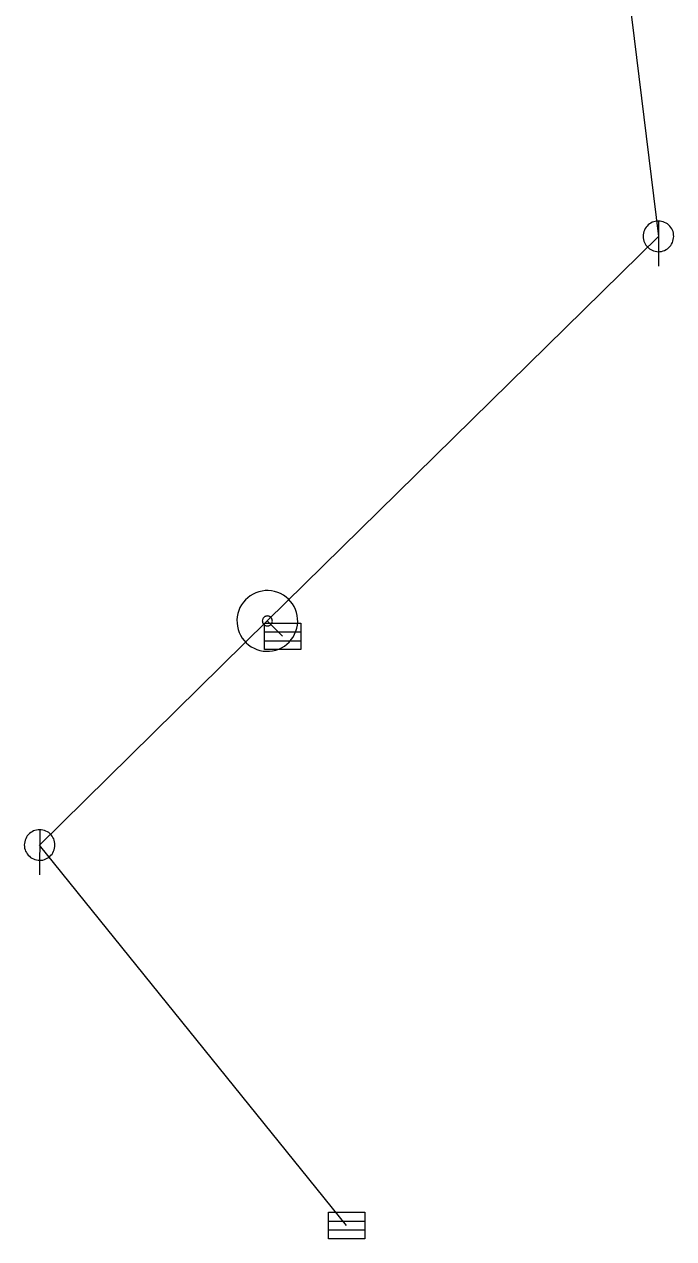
# Model space of a CAD drawing. Extents: x -687515 to -686506, y -974029 to -973461.
# Drawn here: x -686635.58 to -686624.9, y -973560.43 to -973540.44 of the extents above; entities that cross this region are included whole.
import ezdxf

# ---------------------------------------------------------------- set-up
doc = ezdxf.new("R2010")
doc.units = 0
doc.header["$LTSCALE"] = 0.27
for name, color, linetype, lineweight in [('11', 7, 'Continuous', 13), ('22', 7, 'Continuous', 13), ('31', 7, 'Continuous', 13)]:
    doc.layers.add(name, color=color, linetype=linetype, lineweight=lineweight)

msp = doc.modelspace()

# ---------------------------------------------------------------- linework, layer by layer
at = {"layer": '11'}
for p, q in [((-686631.333, -973550.515), (-686631.581, -973550.264)), ((-686630.28, -973560.213), (-686635.326, -973553.952))]:
    msp.add_line(p, q, dxfattribs=at)
msp.add_lwpolyline([(-686628.009, -973512.113), (-686626.27, -973534.776), (-686625.148, -973543.932), (-686631.581, -973550.264), (-686635.326, -973553.952)], dxfattribs=at)
at = {"layer": '22'}
for p, q in [((-686625.147, -973543.68), (-686625.148, -973544.424)), ((-686631.628, -973550.444), (-686631.03, -973550.444)), ((-686631.628, -973550.59), (-686631.03, -973550.59)), ((-686635.325, -973553.7), (-686635.326, -973554.444)), ((-686630.575, -973560.142), (-686629.977, -973560.142)), ((-686630.575, -973560.288), (-686629.977, -973560.288))]:
    msp.add_line(p, q, dxfattribs=at)
for points in [[(-686624.896, -973543.932), (-686624.897, -973543.906), (-686624.901, -973543.88), (-686624.907, -973543.854), (-686624.917, -973543.83), (-686624.929, -973543.806), (-686624.943, -973543.784), (-686624.96, -973543.763), (-686624.978, -973543.745), (-686624.999, -973543.728), (-686625.021, -973543.714), (-686625.045, -973543.702), (-686625.069, -973543.692), (-686625.095, -973543.686), (-686625.121, -973543.682), (-686625.147, -973543.68), (-686625.173, -973543.681), (-686625.199, -973543.685), (-686625.225, -973543.691), (-686625.25, -973543.701), (-686625.273, -973543.713), (-686625.295, -973543.727), (-686625.316, -973543.744), (-686625.334, -973543.762), (-686625.351, -973543.783), (-686625.365, -973543.805), (-686625.377, -973543.829), (-686625.387, -973543.853), (-686625.394, -973543.879), (-686625.398, -973543.905), (-686625.4, -973543.931), (-686625.399, -973543.957), (-686625.395, -973543.983), (-686625.388, -973544.009), (-686625.378, -973544.034), (-686625.366, -973544.057), (-686625.352, -973544.079), (-686625.335, -973544.1), (-686625.317, -973544.118), (-686625.296, -973544.135), (-686625.274, -973544.149), (-686625.251, -973544.161), (-686625.226, -973544.171), (-686625.2, -973544.178), (-686625.174, -973544.182), (-686625.148, -973544.184), (-686625.122, -973544.183), (-686625.096, -973544.179), (-686625.07, -973544.172), (-686625.046, -973544.162), (-686625.022, -973544.15), (-686625, -973544.136), (-686624.979, -973544.119), (-686624.961, -973544.101), (-686624.944, -973544.08), (-686624.93, -973544.058), (-686624.918, -973544.035), (-686624.908, -973544.01), (-686624.902, -973543.984), (-686624.898, -973543.958)], [(-686631.628, -973550.298), (-686631.03, -973550.298), (-686631.03, -973550.735), (-686631.628, -973550.735)], [(-686635.074, -973553.952), (-686635.075, -973553.926), (-686635.079, -973553.9), (-686635.085, -973553.874), (-686635.095, -973553.85), (-686635.107, -973553.826), (-686635.121, -973553.804), (-686635.138, -973553.783), (-686635.156, -973553.765), (-686635.177, -973553.748), (-686635.199, -973553.734), (-686635.223, -973553.722), (-686635.247, -973553.712), (-686635.273, -973553.706), (-686635.299, -973553.702), (-686635.325, -973553.7), (-686635.351, -973553.701), (-686635.377, -973553.705), (-686635.403, -973553.711), (-686635.428, -973553.721), (-686635.451, -973553.733), (-686635.473, -973553.747), (-686635.494, -973553.764), (-686635.512, -973553.782), (-686635.529, -973553.803), (-686635.543, -973553.825), (-686635.555, -973553.849), (-686635.565, -973553.873), (-686635.572, -973553.899), (-686635.576, -973553.925), (-686635.578, -973553.951), (-686635.577, -973553.977), (-686635.573, -973554.003), (-686635.566, -973554.029), (-686635.556, -973554.054), (-686635.544, -973554.077), (-686635.53, -973554.099), (-686635.513, -973554.12), (-686635.495, -973554.138), (-686635.474, -973554.155), (-686635.452, -973554.169), (-686635.429, -973554.181), (-686635.404, -973554.191), (-686635.378, -973554.198), (-686635.352, -973554.202), (-686635.326, -973554.204), (-686635.3, -973554.203), (-686635.274, -973554.199), (-686635.248, -973554.192), (-686635.224, -973554.182), (-686635.2, -973554.17), (-686635.178, -973554.156), (-686635.157, -973554.139), (-686635.139, -973554.121), (-686635.122, -973554.1), (-686635.108, -973554.078), (-686635.096, -973554.055), (-686635.086, -973554.03), (-686635.08, -973554.004), (-686635.076, -973553.978)], [(-686630.575, -973559.996), (-686629.977, -973559.996), (-686629.977, -973560.433), (-686630.575, -973560.433)]]:
    msp.add_lwpolyline(points, close=True, dxfattribs=at)
at = {"layer": '31'}
for points in [[(-686631.927, -973550.624), (-686631.888, -973550.658), (-686631.845, -973550.688), (-686631.799, -973550.713), (-686631.751, -973550.734), (-686631.701, -973550.749), (-686631.649, -973550.758), (-686631.597, -973550.762), (-686631.545, -973550.761), (-686631.493, -973550.755), (-686631.442, -973550.744), (-686631.392, -973550.727), (-686631.345, -973550.704), (-686631.3, -973550.678), (-686631.258, -973550.646), (-686631.22, -973550.61), (-686631.186, -973550.571), (-686631.156, -973550.528), (-686631.131, -973550.481), (-686631.11, -973550.434), (-686631.095, -973550.384), (-686631.086, -973550.332), (-686631.081, -973550.279), (-686631.082, -973550.227), (-686631.088, -973550.176), (-686631.1, -973550.125), (-686631.117, -973550.075), (-686631.139, -973550.027), (-686631.166, -973549.983), (-686631.198, -973549.941), (-686631.234, -973549.903), (-686631.273, -973549.869), (-686631.316, -973549.839), (-686631.362, -973549.813), (-686631.41, -973549.793), (-686631.46, -973549.778), (-686631.512, -973549.768), (-686631.564, -973549.763), (-686631.616, -973549.764), (-686631.668, -973549.771), (-686631.719, -973549.783), (-686631.769, -973549.8), (-686631.816, -973549.822), (-686631.861, -973549.849), (-686631.903, -973549.881), (-686631.941, -973549.917), (-686631.975, -973549.956), (-686632.005, -973549.999), (-686632.03, -973550.044), (-686632.051, -973550.093), (-686632.066, -973550.143), (-686632.076, -973550.195), (-686632.08, -973550.246), (-686632.079, -973550.299), (-686632.072, -973550.351), (-686632.061, -973550.402), (-686632.044, -973550.452), (-686632.022, -973550.498), (-686631.995, -973550.544), (-686631.963, -973550.586)], [(-686631.637, -973550.323), (-686631.631, -973550.329), (-686631.624, -973550.333), (-686631.617, -973550.337), (-686631.609, -973550.34), (-686631.6, -973550.343), (-686631.592, -973550.344), (-686631.583, -973550.346), (-686631.575, -973550.345), (-686631.566, -973550.344), (-686631.558, -973550.342), (-686631.549, -973550.339), (-686631.542, -973550.336), (-686631.535, -973550.331), (-686631.528, -973550.327), (-686631.521, -973550.32), (-686631.515, -973550.314), (-686631.511, -973550.307), (-686631.507, -973550.3), (-686631.504, -973550.292), (-686631.501, -973550.283), (-686631.5, -973550.275), (-686631.498, -973550.266), (-686631.499, -973550.258), (-686631.499, -973550.249), (-686631.502, -973550.241), (-686631.505, -973550.232), (-686631.508, -973550.225), (-686631.513, -973550.218), (-686631.517, -973550.211), (-686631.524, -973550.204), (-686631.53, -973550.198), (-686631.537, -973550.194), (-686631.544, -973550.19), (-686631.552, -973550.187), (-686631.561, -973550.184), (-686631.569, -973550.182), (-686631.578, -973550.181), (-686631.586, -973550.182), (-686631.595, -973550.182), (-686631.603, -973550.185), (-686631.612, -973550.188), (-686631.619, -973550.191), (-686631.626, -973550.196), (-686631.633, -973550.2), (-686631.64, -973550.207), (-686631.646, -973550.213), (-686631.65, -973550.22), (-686631.654, -973550.227), (-686631.657, -973550.235), (-686631.66, -973550.244), (-686631.662, -973550.252), (-686631.663, -973550.261), (-686631.662, -973550.269), (-686631.661, -973550.278), (-686631.659, -973550.286), (-686631.656, -973550.295), (-686631.653, -973550.302), (-686631.648, -973550.309), (-686631.644, -973550.316)]]:
    msp.add_lwpolyline(points, close=True, dxfattribs=at)

doc.saveas('drawing.dxf')
